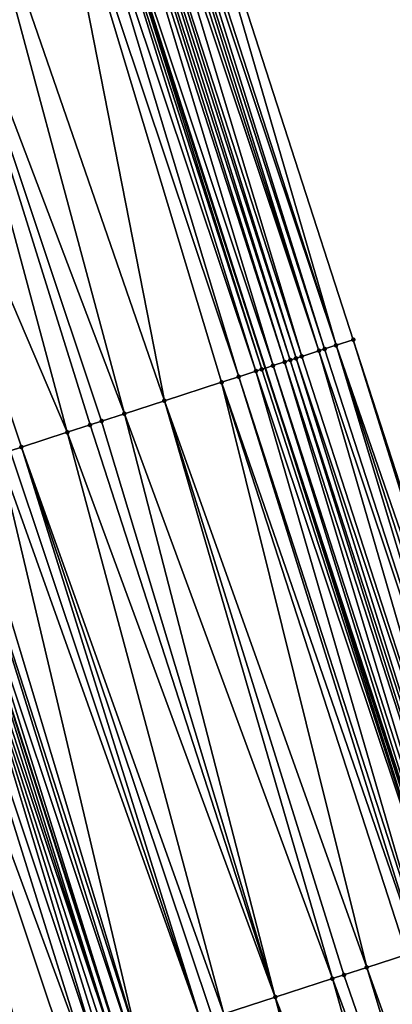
# Model space of a CAD drawing. Header units: feet. Extents: x 2004186 to 2014793, y 836912 to 864902.
# Tile 834 of 974: x 2004572 to 2004585, y 858908 to 858941. Entities that reach past the tile are written whole.
import ezdxf

# ---------------------------------------------------------------- set-up
doc = ezdxf.new("R2010")
doc.units = ezdxf.units.FT
doc.header["$LTSCALE"] = 100
doc.header["$MEASUREMENT"] = 0
for name, color, linetype, lineweight in [('EP_Travel Lane', 5, 'Continuous', 40), ('GPL_Skip Line', 2, 'Continuous', 40), ('Road Shots', 4, 'Continuous', 200), ('Road X-Section', 30, 'Continuous', 13)]:
    doc.layers.add(name, color=color, linetype=linetype, lineweight=lineweight)
doc.layers.add('I-77 SB_MM21-27-Surface-Border', color=7, linetype='Continuous')
doc.layers.add('I-77 SB_MM21-27-Surface-TIN', color=7, linetype='Continuous')

msp = doc.modelspace()

# ---------------------------------------------------------------- linework, layer by layer
at = {"layer": 'EP_Travel Lane'}
msp.add_polyline3d([(2004611.05073845, 858834.3353177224, 450.809887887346), (2004604.904946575, 858853.3668425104, 450.6313868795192), (2004598.75915778, 858872.3983577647, 450.4519635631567), (2004592.613442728, 858891.4296446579, 450.2502030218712), (2004586.467838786, 858910.4605874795, 450.014829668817), (2004580.322293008, 858929.491350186, 449.7618389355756), (2004574.17668532, 858948.5223046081, 449.5275945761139), (2004568.011584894, 858967.5560567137, 449.3092395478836), (2004561.847882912, 858986.5815319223, 449.1081062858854), (2004555.684214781, 859005.6069026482, 448.8968775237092), (2004549.520720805, 859024.6317358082, 448.6337080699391), (2004543.357037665, 859043.6571528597, 448.4269492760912), (2004537.193351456, 859062.6825793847, 448.2211025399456), (2004531.029666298, 859081.7080026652, 448.014952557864), (2004524.865823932, 859100.7339112, 447.8556761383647), (2004518.74471886, 859119.7364607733, 447.7203524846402), (2004512.616897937, 859138.7738750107, 447.5539477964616), (2004506.489054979, 859157.8113577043, 447.3980261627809), (2004500.361281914, 859176.8486232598, 447.2088581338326), (2004494.264296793, 859195.8284650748, 447.0465477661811), (2004488.171829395, 859214.8773456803, 446.8647979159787), (2004482.07930807, 859233.9263948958, 446.7118126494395), (2004475.98675831, 859252.9755330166, 446.5739951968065), (2004470.027193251, 859271.9272233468, 446.4479969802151)], dxfattribs=at)
at = {"layer": 'GPL_Skip Line'}
msp.add_polyline3d([(2004600.144751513, 858830.8070277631, 451.0318982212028), (2004593.984853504, 858849.8338164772, 450.8384232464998), (2004587.824933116, 858868.8606743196, 450.651705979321), (2004581.665053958, 858887.8874048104, 450.4525393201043), (2004575.505346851, 858906.913603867, 450.2014217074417), (2004569.345699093, 858925.939619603, 449.9323833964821), (2004563.185962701, 858944.965909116, 449.6901084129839), (2004557.013036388, 858963.9881491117, 449.4678987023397), (2004550.839239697, 858983.0100203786, 449.2381246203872), (2004544.665458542, 859002.0318437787, 449.0037253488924), (2004538.491816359, 859021.0532389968, 448.7279527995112), (2004532.318022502, 859040.0751015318, 448.4973349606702), (2004526.144169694, 859059.0971456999, 448.2842675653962), (2004519.970243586, 859078.1194157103, 448.0930222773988), (2004513.796193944, 859097.1420663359, 447.9385541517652), (2004507.673925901, 859116.181789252, 447.8432484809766), (2004501.558497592, 859135.2231480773, 447.6719201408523), (2004495.443004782, 859154.2647077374, 447.5313333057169), (2004489.327486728, 859173.3063459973, 447.4027776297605), (2004483.245041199, 859192.3583882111, 447.2583316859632), (2004477.23562986, 859211.4338076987, 447.134447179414), (2004471.226203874, 859230.5092736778, 447.0184828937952), (2004465.216785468, 859249.5847155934, 446.8984191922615), (2004459.266163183, 859268.6782788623, 446.7735468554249)], dxfattribs=at)
at = {"layer": 'I-77 SB_MM21-27-Surface-Border', "color": 3, "linetype": 'ByBlock', "lineweight": -2}
msp.add_polyline3d([(2004472.4773432, 859272.6663528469, 446.2902183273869), (2004478.189264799, 859253.6681932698, 446.3872762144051), (2004484.389439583, 859234.652851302, 446.5081358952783), (2004490.589518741, 859215.637812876, 446.680707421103), (2004496.980352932, 859196.6828786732, 446.854806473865), (2004503.22893318, 859177.7683850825, 447.0383335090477), (2004509.34435858, 859158.7270353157, 447.2110499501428), (2004515.459768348, 859139.6857342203, 447.3912133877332), (2004521.575246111, 859120.6442214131, 447.5389734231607), (2004527.683948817, 859101.6465388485, 447.6780818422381), (2004533.857993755, 859082.6239027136, 447.8339510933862), (2004539.841598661, 859063.5401678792, 448.0519747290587), (2004545.444640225, 859044.3332597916, 448.3000429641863), (2004552.189291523, 859025.4961188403, 448.4819144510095), (2004558.553373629, 859006.5358226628, 448.6955618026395), (2004564.727175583, 858987.5139351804, 448.9237640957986), (2004570.901104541, 858968.4916563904, 449.1141541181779), (2004577.077379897, 858949.4590754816, 449.3218534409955), (2004583.237223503, 858930.4324548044, 449.5317550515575), (2004589.396965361, 858911.406148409, 449.7723916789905), (2004595.556651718, 858892.3800134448, 450.0297687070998), (2004601.335895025, 858873.2303341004, 450.2538553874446), (2004607.305443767, 858854.142167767, 450.4692363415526), (2004612.704133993, 858834.8692839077, 450.6932272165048)], dxfattribs=at)
at = {"layer": 'I-77 SB_MM21-27-Surface-TIN', "color": 128, "linetype": 'ByBlock', "lineweight": -2}
for points in [[(2004576.316137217, 858949.21308813, 449.3629071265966), (2004576.125833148, 858949.1515709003, 449.3711771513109), (2004582.285651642, 858930.1250277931, 449.5886616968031)], [(2004576.506419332, 858949.2746731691, 449.3612659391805), (2004576.316137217, 858949.21308813, 449.3629071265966), (2004582.666250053, 858930.2480922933, 449.5750583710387)], [(2004576.316137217, 858949.21308813, 449.3629071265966), (2004582.285651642, 858930.1250277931, 449.5886616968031), (2004582.666250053, 858930.2480922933, 449.5750583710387)], [(2004577.077379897, 858949.4590754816, 449.3218534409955), (2004576.506419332, 858949.2746731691, 449.3612659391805), (2004582.666250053, 858930.2480922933, 449.5750583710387)], [(2004577.077379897, 858949.4590754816, 449.3218534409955), (2004582.666250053, 858930.2480922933, 449.5750583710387), (2004583.237223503, 858930.4324548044, 449.5317550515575)], [(2004575.364534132, 858948.9057575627, 449.4292417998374), (2004575.174197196, 858948.8443418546, 449.4474361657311), (2004581.334003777, 858929.8178355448, 449.6685178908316)], [(2004575.745193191, 858949.0286347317, 449.3973256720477), (2004575.364534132, 858948.9057575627, 449.4292417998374), (2004581.524345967, 858929.8792350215, 449.6487368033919)], [(2004575.364534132, 858948.9057575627, 449.4292417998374), (2004581.334003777, 858929.8178355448, 449.6685178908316), (2004581.524345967, 858929.8792350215, 449.6487368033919)], [(2004575.935516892, 858949.0900913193, 449.3831275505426), (2004575.745193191, 858949.0286347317, 449.3973256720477), (2004582.095329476, 858930.0635664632, 449.6023962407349)], [(2004575.745193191, 858949.0286347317, 449.3973256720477), (2004581.524345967, 858929.8792350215, 449.6487368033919), (2004582.095329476, 858930.0635664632, 449.6023962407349)], [(2004576.125833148, 858949.1515709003, 449.3711771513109), (2004575.935516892, 858949.0900913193, 449.3831275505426), (2004582.095329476, 858930.0635664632, 449.6023962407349)], [(2004576.125833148, 858949.1515709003, 449.3711771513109), (2004582.095329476, 858930.0635664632, 449.6023962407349), (2004582.285651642, 858930.1250277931, 449.5886616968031)], [(2004574.222560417, 858948.5371153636, 449.5239449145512), (2004574.17668532, 858948.5223046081, 449.5275945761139), (2004580.322293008, 858929.491350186, 449.7618389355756)], [(2004574.793519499, 858948.7215222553, 449.4849800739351), (2004574.222560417, 858948.5371153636, 449.5239449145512), (2004580.572663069, 858929.5721509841, 449.7391712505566)], [(2004574.222560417, 858948.5371153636, 449.5239449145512), (2004580.322293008, 858929.491350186, 449.7618389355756), (2004580.572663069, 858929.5721509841, 449.7391712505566)], [(2004574.983846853, 858948.7829675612, 449.4696790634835), (2004574.793519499, 858948.7215222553, 449.4849800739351), (2004580.953313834, 858929.6950537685, 449.7097592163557)], [(2004574.793519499, 858948.7215222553, 449.4849800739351), (2004580.572663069, 858929.5721509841, 449.7391712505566), (2004580.953313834, 858929.6950537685, 449.7097592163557)], [(2004575.174197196, 858948.8443418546, 449.4474361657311), (2004574.983846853, 858948.7829675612, 449.4696790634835), (2004581.143651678, 858929.756466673, 449.6912907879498)], [(2004574.983846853, 858948.7829675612, 449.4696790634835), (2004580.953313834, 858929.6950537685, 449.7097592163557), (2004581.143651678, 858929.756466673, 449.6912907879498)], [(2004575.174197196, 858948.8443418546, 449.4474361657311), (2004581.143651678, 858929.756466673, 449.6912907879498), (2004581.334003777, 858929.8178355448, 449.6685178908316)], [(2004573.651636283, 858948.3526005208, 449.5523568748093), (2004573.080757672, 858948.1679450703, 449.5670235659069), (2004579.430795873, 858929.2031797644, 449.801710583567)], [(2004574.032233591, 858948.4756684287, 449.5390866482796), (2004573.651636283, 858948.3526005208, 449.5523568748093), (2004580.001692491, 858929.3877795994, 449.7816071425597)], [(2004573.651636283, 858948.3526005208, 449.5523568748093), (2004579.430795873, 858929.2031797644, 449.801710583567), (2004580.001692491, 858929.3877795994, 449.7816071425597)], [(2004574.032233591, 858948.4756684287, 449.5390866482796), (2004580.19199557, 858929.4492998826, 449.7736356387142), (2004574.17668532, 858948.5223046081, 449.5275945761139)], [(2004574.032233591, 858948.4756684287, 449.5390866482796), (2004580.001692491, 858929.3877795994, 449.7816071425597), (2004580.19199557, 858929.4492998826, 449.7736356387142)], [(2004580.19199557, 858929.4492998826, 449.7736356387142), (2004580.322293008, 858929.491350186, 449.7618389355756), (2004574.17668532, 858948.5223046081, 449.5275945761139)], [(2004573.080757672, 858948.1679450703, 449.5670235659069), (2004570.416759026, 858947.3059059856, 449.6048070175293), (2004576.957085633, 858928.402706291, 449.8359536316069)], [(2004573.080757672, 858948.1679450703, 449.5670235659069), (2004578.859928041, 858929.018491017, 449.8131222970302), (2004579.430795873, 858929.2031797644, 449.801710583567)], [(2004573.080757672, 858948.1679450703, 449.5670235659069), (2004576.957085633, 858928.402706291, 449.8359536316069), (2004578.859928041, 858929.018491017, 449.8131222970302)], [(2004570.416759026, 858947.3059059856, 449.6048070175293), (2004568.513926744, 858946.6900899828, 449.6245808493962), (2004575.625078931, 858927.9717095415, 449.857073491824)], [(2004570.416759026, 858947.3059059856, 449.6048070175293), (2004575.625078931, 858927.9717095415, 449.857073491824), (2004576.957085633, 858928.402706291, 449.8359536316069)], [(2004568.513926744, 858946.6900899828, 449.6245808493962), (2004565.849949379, 858945.8279851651, 449.6559384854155), (2004573.72224905, 858927.3558861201, 449.8761221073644)], [(2004568.513926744, 858946.6900899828, 449.6245808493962), (2004574.86395394, 858927.7253586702, 449.8625909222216), (2004575.625078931, 858927.9717095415, 449.857073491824)], [(2004568.513926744, 858946.6900899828, 449.6245808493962), (2004574.483385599, 858927.6022012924, 449.8671148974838), (2004574.86395394, 858927.7253586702, 449.8625909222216)], [(2004568.513926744, 858946.6900899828, 449.6245808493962), (2004573.72224905, 858927.3558861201, 449.8761221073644), (2004574.483385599, 858927.6022012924, 449.8671148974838)], [(2004565.849949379, 858945.8279851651, 449.6559384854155), (2004572.199974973, 858926.863258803, 449.8944325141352), (2004573.72224905, 858927.3558861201, 449.8761221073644)], [(2004565.849949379, 858945.8279851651, 449.6559384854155), (2004571.819408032, 858926.7400970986, 449.8985335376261), (2004572.199974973, 858926.863258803, 449.8944325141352)], [(2004582.666250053, 858930.2480922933, 449.5750583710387), (2004582.285651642, 858930.1250277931, 449.5886616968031), (2004588.445381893, 858911.0987572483, 449.8328021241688)], [(2004583.237223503, 858930.4324548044, 449.5317550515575), (2004582.666250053, 858930.2480922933, 449.5750583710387), (2004589.206641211, 858911.3446932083, 449.7867252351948)], [(2004582.666250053, 858930.2480922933, 449.5750583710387), (2004588.825987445, 858911.2217996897, 449.8170427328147), (2004589.206641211, 858911.3446932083, 449.7867252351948)], [(2004582.666250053, 858930.2480922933, 449.5750583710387), (2004588.445381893, 858911.0987572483, 449.8328021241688), (2004588.825987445, 858911.2217996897, 449.8170427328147)], [(2004583.237223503, 858930.4324548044, 449.5317550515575), (2004589.206641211, 858911.3446932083, 449.7867252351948), (2004589.396965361, 858911.406148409, 449.7723916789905)], [(2004581.524345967, 858929.8792350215, 449.6487368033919), (2004581.334003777, 858929.8178355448, 449.6685178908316), (2004587.684048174, 858910.8530510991, 449.9013444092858)], [(2004582.095329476, 858930.0635664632, 449.6023962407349), (2004581.524345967, 858929.8792350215, 449.6487368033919), (2004587.684048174, 858910.8530510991, 449.9013444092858)], [(2004582.285651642, 858930.1250277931, 449.5886616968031), (2004582.095329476, 858930.0635664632, 449.6023962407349), (2004588.445381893, 858911.0987572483, 449.8328021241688)], [(2004582.095329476, 858930.0635664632, 449.6023962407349), (2004587.684048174, 858910.8530510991, 449.9013444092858), (2004588.445381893, 858911.0987572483, 449.8328021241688)], [(2004580.572663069, 858929.5721509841, 449.7391712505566), (2004580.322293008, 858929.491350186, 449.7618389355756), (2004586.542034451, 858910.484532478, 450.0081270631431)], [(2004580.953313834, 858929.6950537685, 449.7097592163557), (2004580.572663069, 858929.5721509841, 449.7391712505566), (2004586.732375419, 858910.5459357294, 449.9887151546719)], [(2004580.572663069, 858929.5721509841, 449.7391712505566), (2004586.542034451, 858910.484532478, 450.0081270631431), (2004586.732375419, 858910.5459357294, 449.9887151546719)], [(2004581.143651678, 858929.756466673, 449.6912907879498), (2004580.953313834, 858929.6950537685, 449.7097592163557), (2004587.113030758, 858910.6688243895, 449.9579226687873)], [(2004580.953313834, 858929.6950537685, 449.7097592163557), (2004586.732375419, 858910.5459357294, 449.9887151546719), (2004587.113030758, 858910.6688243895, 449.9579226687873)], [(2004581.334003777, 858929.8178355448, 449.6685178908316), (2004581.143651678, 858929.756466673, 449.6912907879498), (2004587.303366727, 858910.730243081, 449.9400201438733)], [(2004581.143651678, 858929.756466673, 449.6912907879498), (2004587.113030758, 858910.6688243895, 449.9579226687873), (2004587.303366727, 858910.730243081, 449.9400201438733)], [(2004581.334003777, 858929.8178355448, 449.6685178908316), (2004587.303366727, 858910.730243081, 449.9400201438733), (2004587.684048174, 858910.8530510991, 449.9013444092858)], [(2004580.001692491, 858929.3877795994, 449.7816071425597), (2004579.430795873, 858929.2031797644, 449.801710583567), (2004585.590499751, 858910.1769906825, 450.0538120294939)], [(2004580.19199557, 858929.4492998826, 449.7736356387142), (2004580.001692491, 858929.3877795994, 449.7816071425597), (2004586.351700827, 858910.4231065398, 450.0253212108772)], [(2004580.001692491, 858929.3877795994, 449.7816071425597), (2004585.590499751, 858910.1769906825, 450.0538120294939), (2004586.351700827, 858910.4231065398, 450.0253212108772)], [(2004580.19199557, 858929.4492998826, 449.7736356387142), (2004586.351700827, 858910.4231065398, 450.0253212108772), (2004580.322293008, 858929.491350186, 449.7618389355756)], [(2004586.351700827, 858910.4231065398, 450.0253212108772), (2004586.467838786, 858910.4605874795, 450.014829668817), (2004580.322293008, 858929.491350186, 449.7618389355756)], [(2004586.542034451, 858910.484532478, 450.0081270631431), (2004580.322293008, 858929.491350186, 449.7618389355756), (2004586.467838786, 858910.4605874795, 450.014829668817)], [(2004578.859928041, 858929.018491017, 449.8131222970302), (2004576.957085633, 858928.402706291, 449.8359536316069), (2004583.687647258, 858909.5612371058, 450.0796867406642)], [(2004579.430795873, 858929.2031797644, 449.801710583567), (2004578.859928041, 858929.018491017, 449.8131222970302), (2004585.400213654, 858910.1154179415, 450.0566553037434)], [(2004578.859928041, 858929.018491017, 449.8131222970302), (2004585.019637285, 858909.9922853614, 450.0636030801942), (2004585.400213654, 858910.1154179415, 450.0566553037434)], [(2004578.859928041, 858929.018491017, 449.8131222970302), (2004583.687647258, 858909.5612371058, 450.0796867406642), (2004585.019637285, 858909.9922853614, 450.0636030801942)], [(2004579.430795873, 858929.2031797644, 449.801710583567), (2004585.400213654, 858910.1154179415, 450.0566553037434), (2004585.590499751, 858910.1769906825, 450.0538120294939)], [(2004576.957085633, 858928.402706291, 449.8359536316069), (2004575.625078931, 858927.9717095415, 449.857073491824), (2004582.545907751, 858909.1918714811, 450.1036695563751)], [(2004576.957085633, 858928.402706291, 449.8359536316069), (2004582.926495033, 858909.3149703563, 450.0934269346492), (2004583.687647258, 858909.5612371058, 450.0796867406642)], [(2004576.957085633, 858928.402706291, 449.8359536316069), (2004582.545907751, 858909.1918714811, 450.1036695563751), (2004582.926495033, 858909.3149703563, 450.0934269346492)], [(2004575.625078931, 858927.9717095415, 449.857073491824), (2004574.86395394, 858927.7253586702, 449.8625909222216), (2004580.643063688, 858908.576091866, 450.1269988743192)], [(2004575.625078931, 858927.9717095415, 449.857073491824), (2004580.643063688, 858908.576091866, 450.1269988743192), (2004582.545907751, 858909.1918714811, 450.1036695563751)], [(2004574.483385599, 858927.6022012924, 449.8671148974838), (2004573.72224905, 858927.3558861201, 449.8761221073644), (2004580.643063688, 858908.576091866, 450.1269988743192)], [(2004574.86395394, 858927.7253586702, 449.8625909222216), (2004574.483385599, 858927.6022012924, 449.8671148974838), (2004580.643063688, 858908.576091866, 450.1269988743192)], [(2004573.72224905, 858927.3558861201, 449.8761221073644), (2004572.199974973, 858926.863258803, 449.8944325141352), (2004578.930490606, 858908.021931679, 450.1520488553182)], [(2004573.72224905, 858927.3558861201, 449.8761221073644), (2004578.930490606, 858908.021931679, 450.1520488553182), (2004580.643063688, 858908.576091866, 450.1269988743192)], [(2004571.438833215, 858926.6169597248, 449.9050130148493), (2004570.297124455, 858926.2474991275, 449.9197126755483), (2004576.076193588, 858907.0983577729, 450.1963801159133)], [(2004571.819408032, 858926.7400970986, 449.8985335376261), (2004571.438833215, 858926.6169597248, 449.9050130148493), (2004578.169350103, 858907.775628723, 450.1622496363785)], [(2004571.438833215, 858926.6169597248, 449.9050130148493), (2004576.076193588, 858907.0983577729, 450.1963801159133), (2004578.169350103, 858907.775628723, 450.1622496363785)], [(2004572.199974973, 858926.863258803, 449.8944325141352), (2004571.819408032, 858926.7400970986, 449.8985335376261), (2004578.169350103, 858907.775628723, 450.1622496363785)], [(2004572.199974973, 858926.863258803, 449.8944325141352), (2004578.549922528, 858907.8987734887, 450.1564930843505), (2004578.930490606, 858908.021931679, 450.1520488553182)], [(2004572.199974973, 858926.863258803, 449.8944325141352), (2004578.169350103, 858907.775628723, 450.1622496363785), (2004578.549922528, 858907.8987734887, 450.1564930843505)], [(2004569.535977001, 858926.0012176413, 449.9320129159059), (2004569.345699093, 858925.939619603, 449.9323833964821), (2004575.505346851, 858906.913603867, 450.2014217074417)], [(2004569.916547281, 858926.1243690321, 449.9269036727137), (2004569.535977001, 858926.0012176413, 449.9320129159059), (2004575.885912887, 858907.0367683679, 450.1975943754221)], [(2004569.535977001, 858926.0012176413, 449.9320129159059), (2004575.505346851, 858906.913603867, 450.2014217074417), (2004575.885912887, 858907.0367683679, 450.1975943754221)], [(2004570.297124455, 858926.2474991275, 449.9197126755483), (2004569.916547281, 858926.1243690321, 449.9269036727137), (2004576.076193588, 858907.0983577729, 450.1963801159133)], [(2004569.916547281, 858926.1243690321, 449.9269036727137), (2004575.885912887, 858907.0367683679, 450.1975943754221), (2004576.076193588, 858907.0983577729, 450.1963801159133)], [(2004568.394318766, 858925.6316009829, 449.9314566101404), (2004567.442973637, 858925.3234736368, 449.9199012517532), (2004574.363693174, 858906.5439731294, 450.1994881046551)], [(2004568.96515206, 858925.816396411, 449.9304736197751), (2004568.394318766, 858925.6316009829, 449.9314566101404), (2004574.744243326, 858906.6671866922, 450.2004568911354)], [(2004568.394318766, 858925.6316009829, 449.9314566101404), (2004574.363693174, 858906.5439731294, 450.1994881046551), (2004574.744243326, 858906.6671866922, 450.2004568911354)], [(2004569.155421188, 858925.8780215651, 449.9327538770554), (2004568.96515206, 858925.816396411, 449.9304736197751), (2004575.31507005, 858906.8520024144, 450.2014582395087)], [(2004568.96515206, 858925.816396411, 449.9304736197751), (2004575.124807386, 858906.7903572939, 450.1972259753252), (2004575.31507005, 858906.8520024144, 450.2014582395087)], [(2004568.96515206, 858925.816396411, 449.9304736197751), (2004574.934535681, 858906.7287401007, 450.1957237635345), (2004575.124807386, 858906.7903572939, 450.1972259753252)], [(2004568.96515206, 858925.816396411, 449.9304736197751), (2004574.744243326, 858906.6671866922, 450.2004568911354), (2004574.934535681, 858906.7287401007, 450.1957237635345)], [(2004569.155421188, 858925.8780215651, 449.9327538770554), (2004575.31507005, 858906.8520024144, 450.2014582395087), (2004569.345699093, 858925.939619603, 449.9323833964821)], [(2004575.31507005, 858906.8520024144, 450.2014582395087), (2004575.505346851, 858906.913603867, 450.2014217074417), (2004569.345699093, 858925.939619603, 449.9323833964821)], [(2004567.442973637, 858925.3234736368, 449.9199012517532), (2004573.792885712, 858906.3590979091, 450.1926704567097), (2004574.363693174, 858906.5439731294, 450.1994881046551)], [(2004567.442973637, 858925.3234736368, 449.9199012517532), (2004572.461012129, 858905.9276899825, 450.1735940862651), (2004573.792885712, 858906.3590979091, 450.1926704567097)], [(2004567.442973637, 858925.3234736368, 449.9199012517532), (2004572.080478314, 858905.804425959, 450.1676924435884), (2004572.461012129, 858905.9276899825, 450.1735940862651)], [(2004585.019637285, 858909.9922853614, 450.0636030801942), (2004583.687647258, 858909.5612371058, 450.0796867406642), (2004590.418246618, 858890.7196513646, 450.3120154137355)], [(2004582.926495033, 858909.3149703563, 450.0934269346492), (2004582.545907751, 858909.1918714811, 450.1036695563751), (2004589.466821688, 858890.4117705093, 450.32455561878)], [(2004583.687647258, 858909.5612371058, 450.0796867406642), (2004582.926495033, 858909.3149703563, 450.0934269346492), (2004589.466821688, 858890.4117705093, 450.32455561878)], [(2004583.687647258, 858909.5612371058, 450.0796867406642), (2004589.466821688, 858890.4117705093, 450.32455561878), (2004590.418246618, 858890.7196513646, 450.3120154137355)], [(2004582.545907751, 858909.1918714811, 450.1036695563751), (2004580.643063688, 858908.576091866, 450.1269988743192), (2004587.944517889, 858889.919235, 450.3518401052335)], [(2004582.545907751, 858909.1918714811, 450.1036695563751), (2004587.944517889, 858889.919235, 450.3518401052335), (2004589.466821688, 858890.4117705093, 450.32455561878)], [(2004580.643063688, 858908.576091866, 450.1269988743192), (2004578.930490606, 858908.021931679, 450.1520488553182), (2004585.661089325, 858889.1803479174, 450.3845731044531)], [(2004580.643063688, 858908.576091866, 450.1269988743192), (2004587.183383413, 858889.6729134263, 450.3602212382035), (2004587.944517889, 858889.919235, 450.3518401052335)], [(2004580.643063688, 858908.576091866, 450.1269988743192), (2004585.661089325, 858889.1803479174, 450.3845731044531), (2004587.183383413, 858889.6729134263, 450.3602212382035)]]:
    msp.add_3dface(points, dxfattribs=at)
at = {"layer": 'Road Shots', "lineweight": 100}
for p in [(2004582.666250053, 858930.2480922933, 449.5750583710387), (2004583.237223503, 858930.4324548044, 449.5317550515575), (2004581.524345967, 858929.8792350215, 449.6487368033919), (2004582.095329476, 858930.0635664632, 449.6023962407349), (2004582.285651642, 858930.1250277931, 449.5886616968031), (2004580.572663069, 858929.5721509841, 449.7391712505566), (2004580.953313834, 858929.6950537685, 449.7097592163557), (2004581.143651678, 858929.756466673, 449.6912907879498), (2004581.334003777, 858929.8178355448, 449.6685178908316), (2004580.001692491, 858929.3877795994, 449.7816071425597), (2004580.19199557, 858929.4492998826, 449.7736356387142), (2004578.859928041, 858929.018491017, 449.8131222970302), (2004579.430795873, 858929.2031797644, 449.801710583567), (2004576.957085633, 858928.402706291, 449.8359536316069), (2004575.625078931, 858927.9717095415, 449.857073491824), (2004574.483385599, 858927.6022012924, 449.8671148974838), (2004574.86395394, 858927.7253586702, 449.8625909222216), (2004573.72224905, 858927.3558861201, 449.8761221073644), (2004572.199974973, 858926.863258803, 449.8944325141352), (2004582.926495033, 858909.3149703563, 450.0934269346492), (2004583.687647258, 858909.5612371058, 450.0796867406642), (2004582.545907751, 858909.1918714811, 450.1036695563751), (2004580.643063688, 858908.576091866, 450.1269988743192)]:
    msp.add_point(p, dxfattribs=at)
at = {"layer": 'Road X-Section', "extrusion": (0.3079913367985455, -0.9513284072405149, 0.01075165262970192), "elevation": -199745.8160719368, "flags": 128}
msp.add_lwpolyline([(2171655.435280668, 2597.20951386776), (2171655.835280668, 2597.226321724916), (2171656.035280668, 2597.233096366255), (2171656.235280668, 2597.236735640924), (2171656.635280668, 2597.236675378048), (2171656.835280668, 2597.243935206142), (2171657.035280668, 2597.257449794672), (2171657.235280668, 2597.275293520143), (2171657.435280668, 2597.290473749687), (2171657.635280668, 2597.301389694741), (2171657.835280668, 2597.309781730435), (2171658.035280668, 2597.315235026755), (2171658.235280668, 2597.314731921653), (2171658.435280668, 2597.32280206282), (2171658.635280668, 2597.334258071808), (2171658.835280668, 2597.341167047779), (2171659.035280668, 2597.345023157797), (2171659.435280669, 2597.357712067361), (2171659.835280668, 2597.363062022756), (2171660.835280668, 2597.363551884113), (2171662.035280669, 2597.37077942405), (2171664.035280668, 2597.386257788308), (2171667.235280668, 2597.410789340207), (2171669.235280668, 2597.428628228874), (2171670.035280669, 2597.4356395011), (2171670.235280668, 2597.434225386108), (2171670.435280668, 2597.42853702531), (2171670.635280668, 2597.431401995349), (2171670.835280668, 2597.437886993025), (2171671.435280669, 2597.437838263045), (2171672.835280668, 2597.419456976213), (2171673.835280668, 2597.40369884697), (2171676.635280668, 2597.372339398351), (2171678.635280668, 2597.352564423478), (2171681.435280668, 2597.314778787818), (2171682.035280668, 2597.300111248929), (2171682.435280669, 2597.286840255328), (2171682.635280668, 2597.271697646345), (2171683.235280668, 2597.232730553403), (2171683.435280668, 2597.217428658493), (2171683.635280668, 2597.19518447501), (2171683.835280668, 2597.176989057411), (2171684.235280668, 2597.14507108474), (2171684.435280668, 2597.130872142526), (2171684.635280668, 2597.118921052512), (2171684.835280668, 2597.110650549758), (2171685.035280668, 2597.109009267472), (2171685.635280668, 2597.069594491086)], dxfattribs=at)
at = {"layer": 'Road X-Section', "extrusion": (0.3079913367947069, -0.9513284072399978, 0.01075165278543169), "elevation": -199725.8160791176, "flags": 128}
msp.add_lwpolyline([(2171655.43527984, 2597.219872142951), (2171655.83527984, 2597.236937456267), (2171656.03527984, 2597.235748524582), (2171656.235279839, 2597.232043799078), (2171656.43527984, 2597.233817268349), (2171656.635279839, 2597.2405249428), (2171656.835279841, 2597.251687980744), (2171657.03527984, 2597.265740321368), (2171657.43527984, 2597.302259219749), (2171657.635279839, 2597.314830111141), (2171657.83527984, 2597.321125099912), (2171658.23527984, 2597.326600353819), (2171658.43527984, 2597.338898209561), (2171658.63527984, 2597.347814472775), (2171659.23527984, 2597.362089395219), (2171659.43527984, 2597.369003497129), (2171659.83527984, 2597.374843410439), (2171660.835279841, 2597.377211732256), (2171661.63527984, 2597.383053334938), (2171662.63527984, 2597.39544297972), (2171663.235279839, 2597.404345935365), (2171665.23527984, 2597.422728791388), (2171666.03527984, 2597.426522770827), (2171669.03527984, 2597.452662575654), (2171670.03527984, 2597.464218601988), (2171670.63527984, 2597.463235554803), (2171670.83527984, 2597.465515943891), (2171671.235279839, 2597.464774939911), (2171671.63527984, 2597.459665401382), (2171672.03527984, 2597.452473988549), (2171673.23527984, 2597.437773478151), (2171673.63527984, 2597.431293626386), (2171674.03527984, 2597.42719236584), (2171675.63527984, 2597.408880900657), (2171676.43527984, 2597.399873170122), (2171676.83527984, 2597.395348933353), (2171677.63527984, 2597.38983118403), (2171679.035279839, 2597.368710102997), (2171681.035279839, 2597.345877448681), (2171681.63527984, 2597.334465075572), (2171682.23527984, 2597.314360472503), (2171682.43527984, 2597.306388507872), (2171682.83527984, 2597.271922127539), (2171683.23527984, 2597.242508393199), (2171683.43527984, 2597.224038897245), (2171683.63527984, 2597.20126468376), (2171683.83527984, 2597.181482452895), (2171684.43527984, 2597.135139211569), (2171684.635279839, 2597.121403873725), (2171685.03527984, 2597.10779976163), (2171685.63527984, 2597.064493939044)], dxfattribs=at)
at = {"layer": 'Road X-Section', "extrusion": (0.3079913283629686, -0.951328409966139, 0.01075165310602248), "elevation": -199705.8353225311, "flags": 128}
msp.add_lwpolyline([(2171655.43350977, 2597.252446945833), (2171655.63350977, 2597.261283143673), (2171655.833509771, 2597.267648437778), (2171656.23350977, 2597.266666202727), (2171656.43350977, 2597.26933211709), (2171656.633509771, 2597.275602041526), (2171656.83350977, 2597.285976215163), (2171657.03350977, 2597.300213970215), (2171657.43350977, 2597.335480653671), (2171657.63350977, 2597.345930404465), (2171658.03350977, 2597.35277825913), (2171658.23350977, 2597.359850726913), (2171658.43350977, 2597.375199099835), (2171658.633509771, 2597.385824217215), (2171659.03350977, 2597.394235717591), (2171659.43350977, 2597.407713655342), (2171659.83350977, 2597.415039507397), (2171660.43350977, 2597.417059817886), (2171661.23350977, 2597.417489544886), (2171661.83350977, 2597.422130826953), (2171662.23350977, 2597.428833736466), (2171662.833509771, 2597.432863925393), (2171664.43350977, 2597.4577840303), (2171665.03350977, 2597.464881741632), (2171666.03350977, 2597.473825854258), (2171666.633509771, 2597.478072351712), (2171667.03350977, 2597.483619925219), (2171667.433509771, 2597.485693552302), (2171667.83350977, 2597.491595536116), (2171669.233509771, 2597.510673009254), (2171669.83350977, 2597.517491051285), (2171670.23350977, 2597.518459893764), (2171670.43350977, 2597.513726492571), (2171670.633509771, 2597.515228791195), (2171670.83350977, 2597.519461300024), (2171671.03350977, 2597.519424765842), (2171671.43350977, 2597.515597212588), (2171671.633509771, 2597.514382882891), (2171673.83350977, 2597.480250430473), (2171674.23350977, 2597.474493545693), (2171674.63350977, 2597.470049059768), (2171676.43350977, 2597.444997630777), (2171678.43350977, 2597.421666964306), (2171678.83350977, 2597.411423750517), (2171679.633509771, 2597.397682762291), (2171681.03350977, 2597.38159817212), (2171681.433509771, 2597.374649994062), (2171681.63350977, 2597.371806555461), (2171682.43350977, 2597.343314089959), (2171682.63350977, 2597.326118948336), (2171682.83350977, 2597.306705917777), (2171683.23350977, 2597.275911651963), (2171683.43350977, 2597.258008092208), (2171683.83350977, 2597.219330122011), (2171684.63350977, 2597.150783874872), (2171685.03350977, 2597.13502357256), (2171685.43350977, 2597.104704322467), (2171685.63350977, 2597.090369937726)], dxfattribs=at)

doc.saveas('drawing.dxf')
